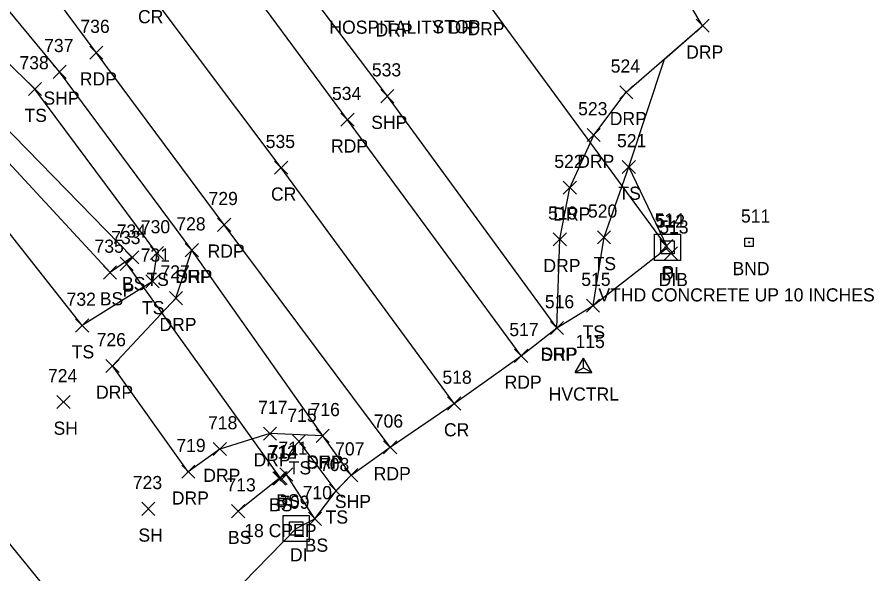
# Model space of a CAD drawing. Extents: x 1623612 to 1625808, y 621345 to 627748.
# Drawn here: x 1625147.1 to 1625277.5, y 625672.8 to 625757.5 of the extents above; entities that cross this region are included whole.
import ezdxf

# ---------------------------------------------------------------- set-up
doc = ezdxf.new("R2010")
doc.units = 0
for name, color, linetype in [('C_A', 7, 'Continuous'), ('C_I', 7, 'Continuous'), ('CPSM', 7, 'Continuous'), ('D_A', 7, 'Continuous'), ('D_C', 7, 'Continuous'), ('D_I', 7, 'Continuous'), ('D_TIC', 7, 'Continuous'), ('DCP', 7, 'Continuous'), ('DS', 7, 'Continuous'), ('L_A', 7, 'Continuous'), ('L_I', 7, 'Continuous'), ('L_TIC', 7, 'Continuous'), ('LELB', 7, 'Continuous'), ('Level 18', 7, 'Continuous'), ('LSOGP', 7, 'Continuous'), ('M_A', 7, 'Continuous'), ('M_C', 7, 'Continuous'), ('M_I', 7, 'Continuous'), ('P_A', 7, 'Continuous'), ('P_I', 7, 'Continuous'), ('P_TIC', 7, 'Continuous'), ('PET', 7, 'Continuous'), ('PRC', 7, 'Continuous'), ('PSP', 7, 'Continuous'), ('R_A', 7, 'Continuous'), ('R_I', 7, 'Continuous'), ('R_TIC', 7, 'Continuous'), ('RDP', 7, 'Continuous'), ('S_C', 7, 'Continuous')]:
    doc.layers.add(name, color=color, linetype=linetype)

msp = doc.modelspace()

# ---------------------------------------------------------------- linework, layer by layer
at = {"layer": 'CPSM'}
for p, q in [((1625232.02, 625703.44), (1625233.27, 625705.61)), ((1625234.52, 625703.44), (1625233.27, 625705.61)), ((1625233.27, 625704.17), (1625233.27, 625705.61)), ((1625232.02, 625703.44), (1625233.27, 625704.17)), ((1625233.27, 625704.17), (1625233.27, 625704.17)), ((1625233.27, 625704.17), (1625234.52, 625703.44)), ((1625232.02, 625703.44), (1625234.52, 625703.44))]:
    msp.add_line(p, q, dxfattribs=at)
at = {"layer": 'D_TIC'}
for points in [[(1625244.88, 625721.67), (1625246.88, 625723.67)], [(1625246.88, 625721.67), (1625244.88, 625723.67)], [(1625245.6, 625720.59), (1625247.6, 625722.59)], [(1625247.6, 625720.59), (1625245.6, 625722.59)], [(1625162.73, 625718.99), (1625164.73, 625720.99)], [(1625164.73, 625718.99), (1625162.73, 625720.99)], [(1625186.16, 625686.39), (1625188.16, 625688.39)], [(1625188.16, 625686.39), (1625186.16, 625688.39)]]:
    msp.add_lwpolyline(points, dxfattribs=at)
at = {"layer": 'DCP'}
for points in [[(1625245.88, 625722.67), (1625201.65, 625782.96)], [(1625187.16, 625687.39), (1625163.73, 625719.99)]]:
    msp.add_lwpolyline(points, dxfattribs=at)
at = {"layer": 'DS'}
for p, q in [((1625244.05, 625724.49), (1625248.05, 625724.49)), ((1625244.05, 625720.49), (1625244.05, 625724.49)), ((1625248.05, 625724.49), (1625248.05, 625720.49)), ((1625245.05, 625721.49), (1625245.05, 625723.49)), ((1625245.05, 625723.49), (1625247.05, 625723.49)), ((1625247.05, 625723.49), (1625247.05, 625721.49)), ((1625246.05, 625722.49), (1625246.05, 625722.49)), ((1625246.05, 625722.49), (1625246.05, 625722.49)), ((1625247.05, 625721.49), (1625245.05, 625721.49)), ((1625248.05, 625720.49), (1625244.05, 625720.49)), ((1625187.53, 625681.71), (1625191.53, 625681.71)), ((1625187.53, 625677.71), (1625187.53, 625681.71)), ((1625191.53, 625681.71), (1625191.53, 625677.71)), ((1625188.53, 625678.71), (1625188.53, 625680.71)), ((1625188.53, 625680.71), (1625190.53, 625680.71)), ((1625190.53, 625680.71), (1625190.53, 625678.71)), ((1625189.53, 625679.71), (1625189.53, 625679.71)), ((1625189.53, 625679.71), (1625189.53, 625679.71)), ((1625191.53, 625677.71), (1625187.53, 625677.71)), ((1625190.53, 625678.71), (1625188.53, 625678.71))]:
    msp.add_line(p, q, dxfattribs=at)
at = {"layer": 'L_TIC'}
for points in [[(1625148.76, 625745.59), (1625150.76, 625747.59)], [(1625150.76, 625745.59), (1625148.76, 625747.59)], [(1625239.17, 625733.73), (1625241.17, 625735.73)], [(1625241.17, 625733.73), (1625239.17, 625735.73)], [(1625235.39, 625723.02), (1625237.39, 625725.02)], [(1625237.39, 625723.02), (1625235.39, 625725.02)], [(1625163.57, 625719.98), (1625165.57, 625721.98)], [(1625165.57, 625719.98), (1625163.57, 625721.98)], [(1625163.57, 625719.98), (1625165.57, 625721.98)], [(1625165.57, 625719.98), (1625163.57, 625721.98)], [(1625167.33, 625720.63), (1625169.33, 625722.63)], [(1625169.33, 625720.63), (1625167.33, 625722.63)], [(1625167.33, 625720.63), (1625169.33, 625722.63)], [(1625169.33, 625720.63), (1625167.33, 625722.63)], [(1625160.19, 625717.67), (1625162.19, 625719.67)], [(1625162.19, 625717.67), (1625160.19, 625719.67)], [(1625166.65, 625716.32), (1625168.65, 625718.32)], [(1625168.65, 625716.32), (1625166.65, 625718.32)], [(1625233.72, 625712.62), (1625235.72, 625714.62)], [(1625235.72, 625712.62), (1625233.72, 625714.62)], [(1625155.95, 625709.6), (1625157.95, 625711.6)], [(1625157.95, 625709.6), (1625155.95, 625711.6)], [(1625153.1, 625697.97), (1625155.1, 625699.97)], [(1625155.1, 625697.97), (1625153.1, 625699.97)], [(1625188.97, 625691.94), (1625190.97, 625693.94)], [(1625190.97, 625691.94), (1625188.97, 625693.94)], [(1625185.96, 625686.32), (1625187.96, 625688.32)], [(1625187.96, 625686.32), (1625185.96, 625688.32)], [(1625187.04, 625686.92), (1625189.04, 625688.92)], [(1625189.04, 625686.92), (1625187.04, 625688.92)], [(1625194.6, 625684.45), (1625196.6, 625686.45)], [(1625196.6, 625684.45), (1625194.6, 625686.45)], [(1625166.03, 625681.7), (1625168.03, 625683.7)], [(1625168.03, 625681.7), (1625166.03, 625683.7)], [(1625179.7, 625681.35), (1625181.7, 625683.35)], [(1625181.7, 625681.35), (1625179.7, 625683.35)], [(1625191.39, 625680.17), (1625193.39, 625682.17)], [(1625193.39, 625680.17), (1625191.39, 625682.17)]]:
    msp.add_lwpolyline(points, dxfattribs=at)
at = {"layer": 'LELB'}
for points in [[(1625168.33, 625721.63), (1625149.76, 625746.59), (1625126.59, 625769.43), (1625106.2, 625803.62), (1625076.77, 625841.58), (1625052.58, 625875.28), (1625029.12, 625904.57), (1625004.47, 625931.93), (1624997.4, 625934.09), (1624989.72, 625933.4), (1624984.53, 625931.05), (1624958.97, 625909.04), (1624940.42, 625892.52)], [(1625164.57, 625720.98), (1625144.51, 625741.54), (1625124.06, 625766.95), (1625099.82, 625799.97), (1625096.5, 625807.22), (1625092.35, 625808.68), (1625071.36, 625836.97), (1625046.4, 625870.19), (1625023.79, 625899.18), (1625007.76, 625918.06), (1624995.06, 625928.3), (1624989.75, 625931.76), (1624987.2, 625929.74), (1624981.22, 625924.84), (1624974.29, 625920.07), (1624955.76, 625903.44), (1624945.54, 625893.78)], [(1625164.57, 625720.98), (1625161.19, 625718.67), (1625141.31, 625740.15), (1625121.97, 625765.1), (1625091.91, 625801.43), (1625090.38, 625805.38), (1625068.6, 625834.91), (1625042.56, 625867.17), (1625020.24, 625896.3), (1625004.95, 625914.55), (1624991.81, 625925.45), (1624982.31, 625924.1), (1624975.67, 625918.28), (1624956.23, 625901.03), (1624946.56, 625892.17)], [(1625168.33, 625721.63), (1625167.65, 625717.32), (1625156.95, 625710.6), (1625134.46, 625739.07), (1625114.95, 625758.75), (1625081.63, 625789.44), (1625045.65, 625837.99)], [(1625234.72, 625713.62), (1625236.39, 625724.02), (1625240.17, 625734.73)], [(1625195.6, 625685.45), (1625189.97, 625692.94)], [(1625192.39, 625681.17), (1625188.04, 625687.92), (1625186.96, 625687.32), (1625180.7, 625682.35)]]:
    msp.add_lwpolyline(points, dxfattribs=at)
at = {"layer": 'Level 18'}
msp.add_lwpolyline([(1625257.84, 625723.89), (1625259.09, 625723.89), (1625259.09, 625722.64), (1625257.84, 625722.64)], close=True, dxfattribs=at)
msp.add_circle((1625258.47, 625723.26), 0.0833, dxfattribs=at)
at = {"layer": 'LSOGP'}
for points in [[(1624890.51, 625970.57), (1624908.29, 625937.99), (1624911.39, 625931.54), (1624922.62, 625919.78), (1624924.08, 625917.73), (1624933.96, 625907.07), (1624939.04, 625894.21), (1624940.42, 625892.52), (1624946.29, 625884.49), (1624949.46, 625880.41), (1624962.2, 625864.8), (1624970.73, 625857.12), (1625005.75, 625827.81), (1625039.43, 625793.26), (1625049.45, 625789.24), (1625061.72, 625758.38), (1625070.2, 625749.22), (1625100.25, 625724.54), (1625109.6, 625716.88), (1625133.89, 625692.03), (1625155.14, 625666)], [(1625177.41, 625667.26), (1625189.53, 625679.71), (1625192.39, 625681.17), (1625195.6, 625685.45), (1625197.89, 625687.83), (1625203.84, 625692.06), (1625213.58, 625698.73), (1625223.77, 625705.98), (1625229.23, 625710.23), (1625234.72, 625713.62), (1625246.05, 625722.49), (1625240.17, 625734.73), (1625245.59, 625751.15), (1625251.4, 625756.22), (1625239.6, 625776.2), (1625228.74, 625786.94), (1625217.32, 625825.15), (1625200.23, 625842.69), (1625180.7, 625879.29)]]:
    msp.add_lwpolyline(points, dxfattribs=at)
at = {"layer": 'P_TIC'}
for points in [[(1625158.1, 625751.13), (1625160.1, 625753.13)], [(1625160.1, 625751.13), (1625158.1, 625753.13)], [(1625152.52, 625748.21), (1625154.52, 625750.21)], [(1625154.52, 625748.21), (1625152.52, 625750.21)], [(1625202.41, 625744.51), (1625204.41, 625746.51)], [(1625204.41, 625744.51), (1625202.41, 625746.51)], [(1625196.34, 625740.92), (1625198.34, 625742.92)], [(1625198.34, 625740.92), (1625196.34, 625742.92)], [(1625186.25, 625733.61), (1625188.25, 625735.61)], [(1625188.25, 625733.61), (1625186.25, 625735.61)], [(1625177.56, 625724.93), (1625179.56, 625726.93)], [(1625179.56, 625724.93), (1625177.56, 625726.93)], [(1625172.65, 625721.07), (1625174.65, 625723.07)], [(1625174.65, 625721.07), (1625172.65, 625723.07)], [(1625228.23, 625709.23), (1625230.23, 625711.23)], [(1625230.23, 625709.23), (1625228.23, 625711.23)], [(1625222.77, 625704.98), (1625224.77, 625706.98)], [(1625224.77, 625704.98), (1625222.77, 625706.98)], [(1625212.58, 625697.73), (1625214.58, 625699.73)], [(1625214.58, 625697.73), (1625212.58, 625699.73)], [(1625192.57, 625692.81), (1625194.57, 625694.81)], [(1625194.57, 625692.81), (1625192.57, 625694.81)], [(1625202.84, 625691.06), (1625204.84, 625693.06)], [(1625204.84, 625691.06), (1625202.84, 625693.06)], [(1625196.89, 625686.83), (1625198.89, 625688.83)], [(1625198.89, 625686.83), (1625196.89, 625688.83)]]:
    msp.add_lwpolyline(points, dxfattribs=at)
at = {"layer": 'PET'}
for points in [[(1625223.77, 625705.98), (1625197.34, 625741.92), (1625177.42, 625768.95), (1625149.4, 625806.39), (1625126.15, 625837.91), (1625100.61, 625872.87), (1625078.39, 625904.23), (1625050.83, 625943.53), (1625026.61, 625979.68), (1625001.56, 626017.54), (1624975.55, 626056.33), (1624956.14, 626085.5), (1624926, 626129.47), (1624907.51, 626155.92), (1624881.56, 626192.36), (1624859.36, 626223.09), (1624835.81, 626254.93), (1624815.05, 626283.37), (1624795.69, 626312.41), (1624789.97, 626324.03), (1624786.26, 626337.17), (1624785.07, 626353.04), (1624787.66, 626371.25), (1624792.4, 626386.87)], [(1625203.84, 625692.06), (1625178.56, 625725.93), (1625159.1, 625752.13), (1625138.75, 625779.51), (1625115.85, 625810.21), (1625086.53, 625849.64), (1625062.28, 625882.29), (1625040.04, 625911.41), (1625011.87, 625940.67), (1624992.38, 625961.15), (1624963.94, 625995.04), (1624945.44, 626018.77), (1624918.36, 626053.4), (1624893.3, 626084.98), (1624858.44, 626129.32)]]:
    msp.add_lwpolyline(points, dxfattribs=at)
at = {"layer": 'PRC'}
msp.add_lwpolyline([(1625213.58, 625698.73), (1625187.25, 625734.61), (1625167.02, 625761.6), (1625139.37, 625799.19), (1625115.73, 625830.47), (1625089.34, 625866.2), (1625066.75, 625896.39), (1625037.44, 625935.12), (1625012.58, 625969.02), (1624983.87, 626006.31), (1624957.44, 626043.36), (1624936.34, 626072.24), (1624905.82, 626116.16), (1624884.45, 626141.57), (1624859.03, 626175.57)], dxfattribs=at)
at = {"layer": 'PSP'}
for points in [[(1625197.89, 625687.83), (1625193.57, 625693.81), (1625173.65, 625722.07), (1625153.52, 625749.21), (1625132.81, 625774.23), (1625108.64, 625805.39), (1625079.11, 625843.61), (1625053.93, 625876.29), (1625030.83, 625905.94), (1625006.8, 625934.64), (1624989.43, 625958.35), (1624960.91, 625992.11), (1624942.41, 626016.35), (1624915.38, 626050.56), (1624890.43, 626082.85), (1624855.5, 626126.62)], [(1625229.23, 625710.23), (1625203.41, 625745.51), (1625190.36, 625762.87), (1625182.48, 625773.25), (1625155.83, 625810.32), (1625133.5, 625842.77), (1625108.2, 625877.47), (1625085.19, 625909.84), (1625057.82, 625948.13), (1625042.32, 625969.75), (1625027.64, 625990.04), (1625006.51, 626020.44), (1624979.39, 626058.85), (1624958.59, 626087.14), (1624930.55, 626127.2)]]:
    msp.add_lwpolyline(points, dxfattribs=at)
at = {"layer": 'R_TIC'}
for points in [[(1625250.4, 625755.22), (1625252.4, 625757.22)], [(1625252.4, 625755.22), (1625250.4, 625757.22)], [(1625238.78, 625745.09), (1625240.78, 625747.09)], [(1625240.78, 625745.09), (1625238.78, 625747.09)], [(1625233.82, 625738.59), (1625235.82, 625740.59)], [(1625235.82, 625738.59), (1625233.82, 625740.59)], [(1625230.18, 625730.57), (1625232.18, 625732.57)], [(1625232.18, 625730.57), (1625230.18, 625732.57)], [(1625228.67, 625722.72), (1625230.67, 625724.72)], [(1625230.67, 625722.72), (1625228.67, 625724.72)], [(1625172.65, 625721.07), (1625174.65, 625723.07)], [(1625174.65, 625721.07), (1625172.65, 625723.07)], [(1625170.22, 625713.76), (1625172.22, 625715.76)], [(1625172.22, 625713.76), (1625170.22, 625715.76)], [(1625228.23, 625709.23), (1625230.23, 625711.23)], [(1625230.23, 625709.23), (1625228.23, 625711.23)], [(1625160.57, 625703.45), (1625162.57, 625705.45)], [(1625162.57, 625703.45), (1625160.57, 625705.45)], [(1625184.54, 625693.15), (1625186.54, 625695.15)], [(1625186.54, 625693.15), (1625184.54, 625695.15)], [(1625192.57, 625692.81), (1625194.57, 625694.81)], [(1625194.57, 625692.81), (1625192.57, 625694.81)], [(1625176.9, 625690.8), (1625178.9, 625692.8)], [(1625178.9, 625690.8), (1625176.9, 625692.8)], [(1625172.1, 625687.35), (1625174.1, 625689.35)], [(1625174.1, 625687.35), (1625172.1, 625689.35)]]:
    msp.add_lwpolyline(points, dxfattribs=at)
at = {"layer": 'RDP'}
for points in [[(1625229.23, 625710.23), (1625229.67, 625723.72), (1625231.18, 625731.57), (1625234.82, 625739.59), (1625239.78, 625746.09), (1625251.4, 625756.22)], [(1625193.57, 625693.81), (1625185.54, 625694.15), (1625177.9, 625691.8), (1625173.1, 625688.35), (1625161.57, 625704.45), (1625171.22, 625714.76), (1625173.65, 625722.07)]]:
    msp.add_lwpolyline(points, dxfattribs=at)

# ---------------------------------------------------------------- texts
at = {"layer": 'C_A'}
msp.add_text('HVCTRL', height=2, dxfattribs=at).set_placement((1625227.97, 625699.17))
at = {"layer": 'C_I'}
msp.add_text('115', height=2, dxfattribs=at).set_placement((1625232.05, 625707.17))
at = {"layer": 'D_A'}
for s, p in [('DI', (1625245.11, 625717.49)), ('P', (1625245.26, 625717.67)), ('DIB', (1625244.7, 625716.59)), ('P', (1625163.11, 625714.99)), ('P', (1625186.53, 625682.39)), ('DI', (1625188.59, 625674.71))]:
    msp.add_text(s, height=2, dxfattribs=at).set_placement(p)
at = {"layer": 'D_C'}
msp.add_text('18 CPEP', height=2, dxfattribs=at).set_placement((1625181.62, 625678.39))
at = {"layer": 'D_I'}
for s, p in [('514', (1625244.09, 625725.67)), ('512', (1625244.26, 625725.49)), ('513', (1625244.8, 625724.59)), ('733', (1625161.37, 625722.99)), ('714', (1625185.36, 625690.39)), ('709', (1625187.08, 625682.71))]:
    msp.add_text(s, height=2, dxfattribs=at).set_placement(p)
at = {"layer": 'L_A'}
for s, p in [('TS', (1625148.17, 625741.59)), ('TS', (1625238.58, 625729.73)), ('TS', (1625234.8, 625719.02)), ('BS', (1625163.01, 625715.98)), ('BS', (1625163.01, 625715.98)), ('TS', (1625166.74, 625716.63)), ('TS', (1625166.74, 625716.63)), ('BS', (1625159.63, 625713.67)), ('TS', (1625166.05, 625712.32)), ('TS', (1625233.13, 625708.62)), ('TS', (1625155.36, 625705.6)), ('SH', (1625152.59, 625693.97)), ('TS', (1625188.38, 625687.94)), ('BS', (1625185.4, 625682.32)), ('BS', (1625186.48, 625682.92)), ('TS', (1625194.01, 625680.45)), ('SH', (1625165.51, 625677.7)), ('BS', (1625179.14, 625677.35)), ('BS', (1625190.83, 625676.17))]:
    msp.add_text(s, height=2, dxfattribs=at).set_placement(p)
at = {"layer": 'L_I'}
for s, p in [('738', (1625147.4, 625749.59)), ('521', (1625238.37, 625737.73)), ('520', (1625233.94, 625727.02)), ('734', (1625162.21, 625723.98)), ('734', (1625162.21, 625723.98)), ('730', (1625165.88, 625724.63)), ('730', (1625165.88, 625724.63)), ('735', (1625158.83, 625721.67)), ('731', (1625165.85, 625720.32)), ('515', (1625232.93, 625716.62)), ('732', (1625154.58, 625713.6)), ('724', (1625151.74, 625701.97)), ('715', (1625188.18, 625695.94)), ('712', (1625185.16, 625690.32)), ('711', (1625186.81, 625690.92)), ('708', (1625193.15, 625688.45)), ('723', (1625164.66, 625685.7)), ('713', (1625178.91, 625685.35)), ('710', (1625190.51, 625684.17))]:
    msp.add_text(s, height=2, dxfattribs=at).set_placement(p)
at = {"layer": 'M_A'}
msp.add_text('BND', height=2, dxfattribs=at).set_placement((1625255.95, 625718.26))
at = {"layer": 'M_C'}
msp.add_text('VTHD CONCRETE UP 10 INCHES', height=2, dxfattribs=at).set_placement((1625235.54, 625714.26))
at = {"layer": 'M_I'}
msp.add_text('511', height=2, dxfattribs=at).set_placement((1625257.24, 625726.26))
at = {"layer": 'P_A'}
for s, p in [('CR', (1625165.45, 625756.6)), ('RDP', (1625156.59, 625747.13)), ('SHP', (1625151.05, 625744.21)), ('SHP', (1625200.95, 625740.51)), ('RDP', (1625194.83, 625736.92)), ('CR', (1625185.69, 625729.61)), ('RDP', (1625176.05, 625720.93)), ('SHP', (1625171.18, 625717.07)), ('SHP', (1625226.76, 625705.23)), ('RDP', (1625221.26, 625700.98)), ('CR', (1625212.02, 625693.73)), ('SHP', (1625191.1, 625688.81)), ('RDP', (1625201.33, 625687.06)), ('SHP', (1625195.42, 625682.83))]:
    msp.add_text(s, height=2, dxfattribs=at).set_placement(p)
at = {"layer": 'P_I'}
for s, p in [('736', (1625156.68, 625755.13)), ('737', (1625151.16, 625752.21)), ('533', (1625201.05, 625748.51)), ('534', (1625194.98, 625744.92)), ('535', (1625184.89, 625737.61)), ('729', (1625176.19, 625728.93)), ('728', (1625171.28, 625725.07)), ('516', (1625227.38, 625713.23)), ('517', (1625221.98, 625708.98)), ('518', (1625211.79, 625701.73)), ('716', (1625191.72, 625696.81)), ('706', (1625201.34, 625695.06)), ('707', (1625195.45, 625690.83))]:
    msp.add_text(s, height=2, dxfattribs=at).set_placement(p)
at = {"layer": 'R_A'}
for p in [(1625201.6, 625754.58), (1625215.6, 625754.77), (1625248.89, 625751.22), (1625237.26, 625741.09), (1625232.31, 625734.59), (1625228.67, 625726.57), (1625227.16, 625718.72), (1625171.13, 625717.07), (1625168.71, 625709.76), (1625226.72, 625705.23), (1625159.06, 625699.45), (1625183.03, 625689.15), (1625191.05, 625688.81), (1625175.39, 625686.8), (1625170.59, 625683.35)]:
    msp.add_text('DRP', height=2, dxfattribs=at).set_placement(p)
at = {"layer": 'R_I'}
for s, p in [('524', (1625237.41, 625749.09)), ('523', (1625232.45, 625742.59)), ('522', (1625228.82, 625734.57)), ('519', (1625227.87, 625726.72)), ('728', (1625171.28, 625725.07)), ('727', (1625168.86, 625717.76)), ('516', (1625227.38, 625713.23)), ('726', (1625159.15, 625707.45)), ('717', (1625183.74, 625697.15)), ('716', (1625191.72, 625696.81)), ('718', (1625176.11, 625694.8)), ('719', (1625171.29, 625691.35))]:
    msp.add_text(s, height=2, dxfattribs=at).set_placement(p)
at = {"layer": 'S_C'}
for s, p in [('HOSPITALITY DR', (1625194.58, 625755)), ('STOP', (1625210.28, 625755.07))]:
    msp.add_text(s, height=2, dxfattribs=at).set_placement(p)

doc.saveas('drawing.dxf')
